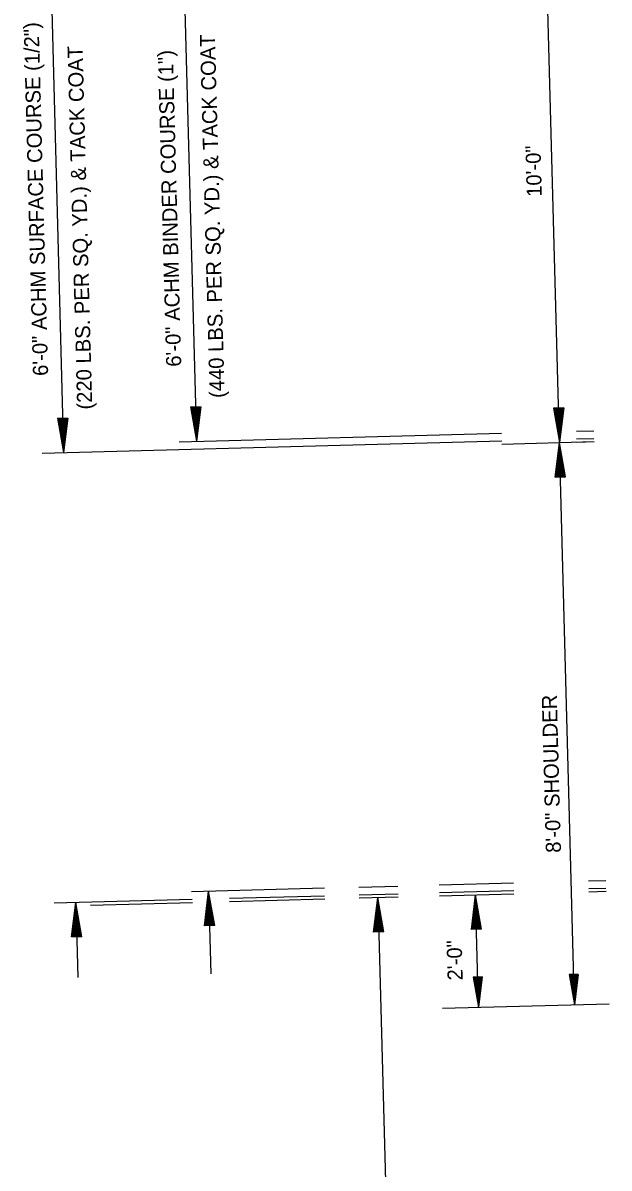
# Model space of a CAD drawing. Extents: x 1926836 to 1933254, y 596317 to 604524.
# Drawn here: x 1932408.1 to 1932640.9, y 597189.9 to 597644.8 of the extents above; entities that cross this region are included whole.
import ezdxf

# ---------------------------------------------------------------- set-up
doc = ezdxf.new("R2010")
doc.units = 0
doc.layers.add('Default', color=7, linetype='Continuous')

msp = doc.modelspace()

# ---------------------------------------------------------------- linework, layer by layer
at = {"layer": 'Default'}
for p, q in [((1932621.23, 597478.1), (1932615.21, 597702.34)), ((1932418.22, 597700.29), (1932424.29, 597474.09)), ((1932471.09, 597701.01), (1932477.06, 597478.58)), ((1932474.65, 597492.22), (1932478.75, 597492.33)), ((1932474.65, 597492.22), (1932477.06, 597478.58)), ((1932474.98, 597492.23), (1932477, 597480.89)), ((1932475.34, 597492.24), (1932476.93, 597483.22)), ((1932475.66, 597492.25), (1932476.87, 597485.5)), ((1932476.04, 597492.26), (1932476.81, 597487.81)), ((1932476.37, 597492.26), (1932476.75, 597490.1)), ((1932477, 597492.28), (1932476.75, 597490.1)), ((1932477.38, 597492.29), (1932476.81, 597487.81)), ((1932477.72, 597492.3), (1932476.87, 597485.5)), ((1932478.06, 597492.31), (1932476.93, 597483.22)), ((1932478.41, 597492.32), (1932477, 597480.89)), ((1932478.75, 597492.33), (1932477.06, 597478.58)), ((1932421.88, 597487.73), (1932425.98, 597487.84)), ((1932421.88, 597487.73), (1932424.29, 597474.09)), ((1932422.21, 597487.74), (1932424.23, 597476.36)), ((1932422.56, 597487.75), (1932424.16, 597478.73)), ((1932422.89, 597487.76), (1932424.1, 597481.01)), ((1932423.28, 597487.77), (1932424.04, 597483.33)), ((1932423.59, 597487.78), (1932423.98, 597485.6)), ((1932424.25, 597487.79), (1932423.98, 597485.6)), ((1932424.6, 597487.8), (1932424.04, 597483.33)), ((1932424.93, 597487.81), (1932424.1, 597481.01)), ((1932425.29, 597487.82), (1932424.16, 597478.73)), ((1932425.63, 597487.83), (1932424.23, 597476.36)), ((1932425.98, 597487.84), (1932424.29, 597474.09)), ((1932622.92, 597491.85), (1932618.82, 597491.74)), ((1932618.82, 597491.74), (1932621.23, 597478.1)), ((1932619.15, 597491.75), (1932621.17, 597480.38)), ((1932619.51, 597491.76), (1932621.11, 597482.72)), ((1932619.84, 597491.76), (1932621.05, 597485.01)), ((1932620.21, 597491.77), (1932620.98, 597487.32)), ((1932620.54, 597491.78), (1932620.92, 597489.59)), ((1932621.19, 597491.8), (1932620.92, 597489.59)), ((1932621.55, 597491.81), (1932620.98, 597487.32)), ((1932621.88, 597491.82), (1932621.05, 597485.01)), ((1932622.24, 597491.83), (1932621.11, 597482.72)), ((1932622.58, 597491.84), (1932621.17, 597480.38)), ((1932622.92, 597491.85), (1932621.23, 597478.1)), ((1932627.95, 597482.63), (1932634.81, 597482.81)), ((1932415.78, 597473.86), (1932598.26, 597478.76)), ((1932470.22, 597478.39), (1932598.17, 597481.83)), ((1932598.29, 597477.48), (1932634.93, 597478.46)), ((1932628.04, 597479.56), (1932634.89, 597479.74)), ((1932628.07, 597478.28), (1932634.93, 597478.46)), ((1932619.56, 597464.37), (1932621.23, 597478.1)), ((1932619.89, 597464.38), (1932621.29, 597475.81)), ((1932627.23, 597254.81), (1932621.23, 597478.1)), ((1932623.66, 597464.48), (1932621.23, 597478.1)), ((1932623.32, 597464.47), (1932621.29, 597475.81)), ((1932620.25, 597464.39), (1932621.36, 597473.47)), ((1932620.58, 597464.39), (1932621.42, 597471.2)), ((1932622.98, 597464.46), (1932621.36, 597473.47)), ((1932622.62, 597464.45), (1932621.42, 597471.2)), ((1932620.95, 597464.4), (1932621.48, 597468.84)), ((1932621.28, 597464.41), (1932621.54, 597466.57)), ((1932622.29, 597464.44), (1932621.48, 597468.84)), ((1932621.93, 597464.43), (1932621.54, 597466.57)), ((1932619.56, 597464.37), (1932623.66, 597464.48)), ((1932475.02, 597299.75), (1932527.86, 597301.17)), ((1932541.53, 597301.53), (1932557.05, 597301.95)), ((1932573.47, 597302.39), (1932602.97, 597303.18)), ((1932632.75, 597303.98), (1932639.61, 597304.17)), ((1932632.83, 597300.91), (1932639.69, 597301.1)), ((1932420.58, 597295.22), (1932475.38, 597296.69)), ((1932480.18, 597286.2), (1932481.85, 597299.93)), ((1932480.51, 597286.21), (1932481.91, 597297.67)), ((1932481.85, 597299.93), (1932482.74, 597267.02)), ((1932484.28, 597286.31), (1932481.85, 597299.93)), ((1932483.94, 597286.3), (1932481.91, 597297.67)), ((1932490.14, 597297.08), (1932527.94, 597298.1)), ((1932490.18, 597295.82), (1932527.97, 597296.84)), ((1932541.61, 597298.47), (1932557.13, 597298.88)), ((1932541.65, 597297.21), (1932557.16, 597297.62)), ((1932547.4, 597283.66), (1932549.07, 597297.41)), ((1932549.07, 597297.41), (1932556.55, 597018.86)), ((1932551.5, 597283.77), (1932549.07, 597297.41)), ((1932573.55, 597299.32), (1932603.05, 597300.11)), ((1932573.59, 597298.06), (1932603.09, 597298.85)), ((1932586.21, 597284.7), (1932587.88, 597298.45)), ((1932589.08, 597253.79), (1932587.88, 597298.45)), ((1932590.3, 597284.81), (1932587.88, 597298.45)), ((1932632.86, 597299.65), (1932639.72, 597299.84)), ((1932427.41, 597281.71), (1932429.08, 597295.44)), ((1932427.74, 597281.72), (1932429.14, 597293.18)), ((1932431.51, 597281.82), (1932429.08, 597295.44)), ((1932429.08, 597295.44), (1932429.89, 597265.61)), ((1932431.16, 597281.82), (1932429.14, 597293.18)), ((1932434.9, 597294.34), (1932475.41, 597295.43)), ((1932480.87, 597286.22), (1932481.98, 597295.32)), ((1932481.19, 597286.23), (1932482.04, 597293.05)), ((1932483.59, 597286.29), (1932481.98, 597295.32)), ((1932483.25, 597286.28), (1932482.04, 597293.05)), ((1932547.73, 597283.66), (1932549.14, 597295.14)), ((1932548.09, 597283.67), (1932549.2, 597292.77)), ((1932551.16, 597283.76), (1932549.14, 597295.14)), ((1932550.82, 597283.75), (1932549.2, 597292.77)), ((1932586.54, 597284.71), (1932587.94, 597296.18)), ((1932586.9, 597284.72), (1932588, 597293.81)), ((1932589.96, 597284.8), (1932587.94, 597296.18)), ((1932589.63, 597284.79), (1932588, 597293.81)), ((1932428.09, 597281.73), (1932429.21, 597290.82)), ((1932428.42, 597281.74), (1932429.27, 597288.53)), ((1932430.82, 597281.81), (1932429.21, 597290.82)), ((1932430.46, 597281.8), (1932429.27, 597288.53)), ((1932481.57, 597286.24), (1932482.1, 597290.73)), ((1932481.9, 597286.25), (1932482.16, 597288.44)), ((1932482.91, 597286.28), (1932482.1, 597290.73)), ((1932482.53, 597286.27), (1932482.16, 597288.44)), ((1932548.42, 597283.68), (1932549.26, 597290.48)), ((1932548.79, 597283.69), (1932549.32, 597288.17)), ((1932550.46, 597283.74), (1932549.26, 597290.48)), ((1932550.13, 597283.73), (1932549.32, 597288.17)), ((1932587.23, 597284.72), (1932588.06, 597291.52)), ((1932587.6, 597284.73), (1932588.13, 597289.21)), ((1932589.27, 597284.78), (1932588.06, 597291.52)), ((1932588.94, 597284.77), (1932588.13, 597289.21)), ((1932428.81, 597281.75), (1932429.33, 597286.21)), ((1932429.12, 597281.76), (1932429.39, 597283.94)), ((1932430.13, 597281.79), (1932429.33, 597286.21)), ((1932429.78, 597281.78), (1932429.39, 597283.94)), ((1932484.28, 597286.31), (1932480.18, 597286.2)), ((1932551.5, 597283.77), (1932547.4, 597283.66)), ((1932549.12, 597283.7), (1932549.38, 597285.89)), ((1932549.77, 597283.72), (1932549.38, 597285.89)), ((1932590.3, 597284.81), (1932586.21, 597284.7)), ((1932587.93, 597284.74), (1932588.19, 597286.93)), ((1932588.58, 597284.76), (1932588.19, 597286.93)), ((1932431.51, 597281.82), (1932427.41, 597281.71)), ((1932590.55, 597265.83), (1932586.96, 597265.74)), ((1932586.96, 597265.74), (1932589.08, 597253.79)), ((1932587.26, 597265.75), (1932589.02, 597255.79)), ((1932587.57, 597265.75), (1932588.97, 597257.86)), ((1932587.86, 597265.76), (1932588.91, 597259.86)), ((1932588.16, 597265.77), (1932588.86, 597261.89)), ((1932588.47, 597265.78), (1932588.81, 597263.89)), ((1932589.03, 597265.79), (1932588.81, 597263.89)), ((1932589.33, 597265.8), (1932588.86, 597261.89)), ((1932589.64, 597265.81), (1932588.91, 597259.86)), ((1932589.94, 597265.82), (1932588.97, 597257.86)), ((1932590.25, 597265.83), (1932589.02, 597255.79)), ((1932590.55, 597265.83), (1932589.08, 597253.79)), ((1932628.7, 597266.86), (1932625.1, 597266.76)), ((1932625.1, 597266.76), (1932627.23, 597254.81)), ((1932625.4, 597266.77), (1932627.17, 597256.81)), ((1932625.71, 597266.78), (1932627.12, 597258.88)), ((1932626.01, 597266.79), (1932627.06, 597260.88)), ((1932626.31, 597266.79), (1932627.01, 597262.91)), ((1932626.62, 597266.8), (1932626.95, 597264.91)), ((1932627.18, 597266.82), (1932626.95, 597264.91)), ((1932627.48, 597266.83), (1932627.01, 597262.91)), ((1932627.79, 597266.83), (1932627.06, 597260.88)), ((1932628.09, 597266.84), (1932627.12, 597258.88)), ((1932628.4, 597266.85), (1932627.17, 597256.81)), ((1932628.7, 597266.86), (1932627.23, 597254.81)), ((1932574.78, 597253.41), (1932640.92, 597255.18))]:
    msp.add_line(p, q, dxfattribs=at)

# ---------------------------------------------------------------- texts
for s, p in [('6\'-0" ACHM SURFACE COURSE (1/2")', (1932418.14, 597504.64)), ('(440 LBS. PER SQ. YD.) & TACK COAT', (1932488.26, 597495.88)), ('(220 LBS. PER SQ. YD.) & TACK COAT', (1932435.67, 597491.28)), ('6\'-0" ACHM BINDER COURSE (1")', (1932471.03, 597508.3)), ('10\'-0"', (1932614.22, 597575.76)), ('8\'-0" SHOULDER', (1932621.84, 597315.22)), ('2\'-0"', (1932582.79, 597264.54))]:
    msp.add_text(s, height=6, rotation=91.5377, dxfattribs=at).set_placement(p)

doc.saveas('drawing.dxf')
